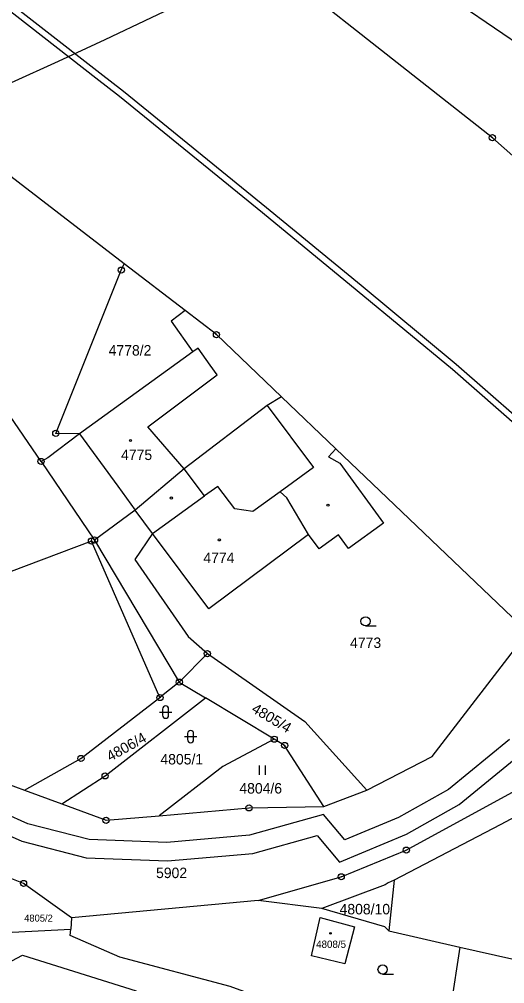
# Model space of a CAD drawing. Extents: x -644096 to -634268, y -1141430 to -1133463.
# Drawn here: x -638114.6 to -638035.6, y -1138459.7 to -1138302.9 of the extents above; entities that cross this region are included whole.
import ezdxf

# ---------------------------------------------------------------- set-up
doc = ezdxf.new("R2010")
doc.units = 0
for name, color, linetype in [('_CIVIL_CONSTRUCTION', 7, 'Continuous'), ('B_Hranice _3D', 7, 'Continuous'), ('M_Svah_Nasyp', 7, 'Continuous'), ('M_Svah_Zarez', 7, 'Continuous'), ('spodek_zarez', 7, 'Continuous'), ('svrsek_osa_sjezdy', 7, 'Continuous'), ('svrsek_osa_terminal_VRT', 7, 'Continuous'), ('svrsek_osa_VRT', 7, 'Continuous'), ('terminal_VRT', 7, 'Continuous')]:
    doc.layers.add(name, color=color, linetype=linetype)

msp = doc.modelspace()

# ---------------------------------------------------------------- linework, layer by layer
at = {"layer": '_CIVIL_CONSTRUCTION'}
for centre, radius in [((-638037.63, -1138322.11), 0.5), ((-638037.63, -1138322.11), 0.0303), ((-638098.02, -1138343.65), 0.5), ((-638098.02, -1138343.65), 0.0303), ((-638082.54, -1138354.14), 0.5), ((-638082.54, -1138354.14), 0.0303), ((-638108.68, -1138370.19), 0.5), ((-638108.68, -1138370.19), 0.0303), ((-638111.08, -1138374.76), 0.5), ((-638111.08, -1138374.76), 0.0303), ((-638102.88, -1138387.71), 0.5), ((-638102.37, -1138387.54), 0.5), ((-638102.88, -1138387.71), 0.0303), ((-638102.37, -1138387.54), 0.0303), ((-638084.02, -1138406.01), 0.5), ((-638084.02, -1138406.01), 0.0303), ((-638088.58, -1138410.65), 0.5), ((-638088.58, -1138410.65), 0.0303), ((-638091.73, -1138413.15), 0.5), ((-638091.73, -1138413.15), 0.0303), ((-638073.14, -1138419.92), 0.5), ((-638073.14, -1138419.92), 0.0303), ((-638071.44, -1138420.94), 0.5), ((-638071.44, -1138420.94), 0.0303), ((-638104.59, -1138423.06), 0.5), ((-638104.59, -1138423.06), 0.0303), ((-638100.66, -1138425.89), 0.5), ((-638100.66, -1138425.89), 0.0303), ((-638077.24, -1138431.09), 0.5), ((-638077.24, -1138431.09), 0.0303), ((-638100.51, -1138433.11), 0.5), ((-638100.51, -1138433.11), 0.0303), ((-638051.64, -1138437.96), 0.5), ((-638051.64, -1138437.96), 0.0303), ((-638062.23, -1138442.3), 0.5), ((-638113.93, -1138443.38), 0.5), ((-638113.93, -1138443.38), 0.0303), ((-638062.23, -1138442.3), 0.0303)]:
    msp.add_circle(centre, radius, dxfattribs=at)
at = {"layer": 'B_Hranice _3D'}
for points in [[(-638028.5, -1138372.13), (-638043.51, -1138358.97), (-638058.98, -1138346.17), (-638074.41, -1138333.52), (-638097.68, -1138314.58), (-638101.53, -1138311.6), (-638121.13, -1138296.32)], [(-638121.73, -1138297.12), (-638102.15, -1138312.38), (-638098.3, -1138315.36), (-638075.05, -1138334.3), (-638059.62, -1138346.95), (-638044.15, -1138359.73), (-638029.16, -1138372.89)], [(-638034.87, -1138419.98), (-638044.76, -1138428.09), (-638052.91, -1138432.66), (-638061.65, -1138436.28), (-638065.1, -1138432.18), (-638077.15, -1138435.53), (-638090.59, -1138436.71), (-638103.28, -1138436.23), (-638113.22, -1138433.66), (-638124.85, -1138428.51), (-638141.84, -1138419.52), (-638162.28, -1138407.86), (-638177.68, -1138398.25), (-638178.1, -1138398.05), (-638185.87, -1138394.31), (-638266.59, -1138390.65)], [(-638264.35, -1138392.72), (-638235.05, -1138392.72), (-638208.27, -1138394.23), (-638188.98, -1138396.15), (-638179.12, -1138400.89), (-638163.82, -1138410.44), (-638143.28, -1138422.14), (-638126.17, -1138431.21), (-638114.2, -1138436.5), (-638103.72, -1138439.21), (-638090.51, -1138439.71), (-638076.61, -1138438.49), (-638066.16, -1138435.58), (-638062.53, -1138439.9), (-638051.59, -1138435.36), (-638043.06, -1138430.57), (-638032.91, -1138422.24)]]:
    msp.add_lwpolyline(points, dxfattribs=at)
at = {"layer": 'M_Svah_Nasyp'}
for p, q in [((-638085.51, -1138356.33), (-638086.36, -1138356.94)), ((-638083.54, -1138359.1), (-638085.51, -1138356.33)), ((-638082.41, -1138360.68), (-638083.54, -1138359.1)), ((-638093.68, -1138369.14), (-638082.41, -1138360.68)), ((-638074.26, -1138365.64), (-638066.73, -1138375.75)), ((-638087.77, -1138375.96), (-638093.68, -1138369.14)), ((-638104.85, -1138370.27), (-638098.58, -1138378.78)), ((-638084.46, -1138380.35), (-638087.77, -1138375.96)), ((-638066.73, -1138375.75), (-638072.15, -1138379.68)), ((-638098.58, -1138378.78), (-638095.79, -1138382.66)), ((-638082.32, -1138378.81), (-638084.46, -1138380.35)), ((-638079.56, -1138382.49), (-638082.32, -1138378.81)), ((-638092.94, -1138386.48), (-638084.46, -1138380.35)), ((-638072.15, -1138379.68), (-638076.62, -1138382.92)), ((-638071.1, -1138380.67), (-638072.15, -1138379.68)), ((-638067.57, -1138386.64), (-638071.1, -1138380.67)), ((-638076.62, -1138382.92), (-638079.56, -1138382.49)), ((-638092.94, -1138386.48), (-638095.79, -1138382.66))]:
    msp.add_line(p, q, dxfattribs=at)
at = {"layer": 'M_Svah_Zarez'}
for centre, radius in [((-638096.53, -1138371.35), 0.175), ((-638089.87, -1138380.71), 0.175), ((-638064.39, -1138381.86), 0.175), ((-638082.06, -1138387.52), 0.175), ((-638063.98, -1138451.5), 0.123)]:
    msp.add_circle(centre, radius, dxfattribs=at)
at = {"layer": 'spodek_zarez'}
msp.add_circle((-638683.07, -1137056.85), 1378.08, dxfattribs=at)
at = {"layer": 'svrsek_osa_sjezdy'}
for p, q in [((-638058.27, -1138401.5), (-638056.52, -1138401.5)), ((-638091.82, -1138415.52), (-638089.82, -1138415.52)), ((-638091.32, -1138415.02), (-638091.32, -1138416.02)), ((-638090.32, -1138416.02), (-638090.32, -1138415.02)), ((-638087.75, -1138419.5), (-638085.75, -1138419.5)), ((-638087.25, -1138419), (-638087.25, -1138420)), ((-638086.25, -1138420), (-638086.25, -1138419)), ((-638075.53, -1138425.7), (-638075.53, -1138424.2)), ((-638074.53, -1138425.7), (-638074.53, -1138424.2)), ((-638055.5, -1138458.12), (-638053.75, -1138458.12))]:
    msp.add_line(p, q, dxfattribs=at)
for centre in [(-638058.27, -1138400.75), (-638055.5, -1138457.37)]:
    msp.add_circle(centre, 0.75, dxfattribs=at)
for centre, start, end in [((-638090.82, -1138415.02), 0, 180), ((-638090.82, -1138416.02), 180, 359.9879), ((-638086.75, -1138419), 0, 180), ((-638086.75, -1138420), 180, 359.9879)]:
    msp.add_arc(centre, 0.5, start, end, dxfattribs=at)
at = {"layer": 'svrsek_osa_terminal_VRT'}
msp.add_arc((-642050.26, -1145189.6), 8802.25, 41.413152, 75.317049, dxfattribs=at)
at = {"layer": 'terminal_VRT'}
for p, q in [((-638042.56, -1138300.69), (-638031.18, -1138308.4)), ((-638087.62, -1138350.23), (-638097.54, -1138342.61)), ((-638063.09, -1138372.71), (-638071.96, -1138364.24)), ((-638031.84, -1138402.54), (-638063.09, -1138372.71)), ((-638111.08, -1138374.76), (-638102.37, -1138387.54)), ((-638102.37, -1138387.54), (-638088.58, -1138410.65)), ((-638088.58, -1138410.65), (-638084.02, -1138406.01)), ((-638088.58, -1138410.65), (-638091.73, -1138413.15)), ((-638088.58, -1138410.65), (-638084.31, -1138413.22)), ((-638073.14, -1138419.92), (-638084.31, -1138413.22)), ((-638133.3, -1138421), (-638113.8, -1138428.2)), ((-638113.8, -1138428.2), (-638107.7, -1138430.45)), ((-638065.09, -1138430.88), (-638058.05, -1138428.23)), ((-638053.61, -1138442.83), (-638054.49, -1138451.08)), ((-638075.76, -1138446.13), (-638106.11, -1138448.96)), ((-638065.41, -1138447.48), (-638075.76, -1138446.13)), ((-638106.11, -1138448.96), (-638106.25, -1138450.84)), ((-638115.79, -1138451.28), (-638106.25, -1138450.84)), ((-638106.33, -1138451.85), (-638106.25, -1138450.84)), ((-638054.49, -1138451.08), (-638042.93, -1138453.73)), ((-638042.93, -1138453.73), (-638045.27, -1138468.85))]:
    msp.add_line(p, q, dxfattribs=at)
for points in [[(-637990.9, -1138365.37), (-638010.58, -1138346.05), (-638037.63, -1138322.11), (-638086.71, -1138283.5), (-638222.95, -1138188.18), (-638349.23, -1138104.1), (-638423.32, -1138053.73), (-638510.68, -1138004.02), (-638527.17, -1137970.93), (-638528.76, -1137961.15)], [(-638097.54, -1138342.61), (-638136.12, -1138312.95), (-638143.67, -1138307.21), (-638208.38, -1138257.53)], [(-638111.08, -1138374.76), (-638123.32, -1138356.94), (-638139.39, -1138342.46)], [(-638104.85, -1138370.27), (-638108.68, -1138370.19), (-638098.02, -1138343.65), (-638097.54, -1138342.61)], [(-638087.62, -1138350.23), (-638089.91, -1138351.95), (-638086.36, -1138356.94), (-638104.85, -1138370.27)], [(-638071.96, -1138364.24), (-638082.54, -1138354.14), (-638087.62, -1138350.23)], [(-638071.96, -1138364.24), (-638074.26, -1138365.64), (-638087.77, -1138375.96), (-638095.79, -1138382.66), (-638102.37, -1138387.54)], [(-638104.85, -1138370.27), (-638109.98, -1138374.15), (-638111.08, -1138374.76)], [(-638063.09, -1138372.71), (-638064.33, -1138374.01), (-638062.46, -1138375.06), (-638055.34, -1138384.77), (-638061.04, -1138388.93), (-638062.68, -1138386.68), (-638065.82, -1138388.98), (-638067.57, -1138386.64), (-638083.77, -1138398.75), (-638092.94, -1138386.48), (-638095.81, -1138390.73), (-638087.16, -1138403.2), (-638084.02, -1138406.01)], [(-638091.73, -1138413.15), (-638102.88, -1138387.71), (-638156.55, -1138407.93)], [(-638058.05, -1138428.23), (-638047.41, -1138422.73), (-638031.84, -1138402.54)], [(-638084.02, -1138406.01), (-638068.17, -1138417.07), (-638058.05, -1138428.23)], [(-638113.8, -1138428.2), (-638104.59, -1138423.06), (-638091.73, -1138413.15)], [(-638107.7, -1138430.45), (-638100.66, -1138425.89), (-638084.31, -1138413.22)], [(-638075.76, -1138446.13), (-638062.23, -1138442.3), (-638051.64, -1138437.96), (-638027.33, -1138424.67), (-638022.69, -1138421.38), (-638019.23, -1138417.17), (-638018.56, -1138413.83)], [(-638073.14, -1138419.92), (-638081.51, -1138424.35), (-638091.88, -1138432.36)], [(-638065.09, -1138430.88), (-638071.44, -1138420.94), (-638073.14, -1138419.92)], [(-637978.2, -1138456.06), (-637977.32, -1138450.68), (-637991.37, -1138437.72), (-637993.19, -1138435.89), (-637995.39, -1138433.89), (-638000.3, -1138430.45), (-638002.95, -1138428.95), (-638005.6, -1138427.57), (-638008.49, -1138426.61), (-638011.49, -1138425.91), (-638014.43, -1138425.42), (-638017.47, -1138425.38), (-638020.39, -1138425.83), (-638023.16, -1138426.87), (-638036.34, -1138433.87), (-638053.61, -1138442.83)], [(-638107.7, -1138430.45), (-638100.51, -1138433.11), (-638091.88, -1138432.36)], [(-638091.88, -1138432.36), (-638077.24, -1138431.09), (-638065.09, -1138430.88)], [(-638106.11, -1138448.96), (-638113.93, -1138443.38), (-638123.78, -1138439.49)], [(-638053.61, -1138442.83), (-638054.58, -1138443.26), (-638055.08, -1138443.62), (-638065.41, -1138447.48)], [(-638054.49, -1138451.08), (-638055.12, -1138450.42), (-638065.41, -1138447.48)], [(-638060.06, -1138450.44), (-638061.67, -1138456.45), (-638067.09, -1138455.16), (-638065.66, -1138448.94), (-638060.06, -1138450.44)], [(-638045.27, -1138468.85), (-638062.76, -1138466.51), (-638080.32, -1138460.15), (-638098.27, -1138455.37), (-638106.33, -1138451.85)], [(-638042.93, -1138453.73), (-638023.37, -1138458.13), (-637994.71, -1138456.82)], [(-638121.82, -1138459.09), (-638114.1, -1138455.05), (-638095.62, -1138460.83)]]:
    msp.add_lwpolyline(points, dxfattribs=at)

# ---------------------------------------------------------------- texts
at = {"layer": 'svrsek_osa_VRT'}
for s, height, p in [('4778/2', 1.7, (-638100.08, -1138357.54)), ('4775', 1.7, (-638098.06, -1138374.53)), ('4774', 1.7, (-638084.67, -1138391.28)), ('4773', 1.7, (-638060.79, -1138405.09)), ('4805/1', 1.7, (-638091.66, -1138424.03)), ('4804/6', 1.7, (-638078.81, -1138428.76)), ('5902', 1.7, (-638092.37, -1138442.51)), ('4808/10', 1.7, (-638062.5, -1138448.41)), ('4805/2', 1.14, (-638113.83, -1138449.59)), ('4808/5', 1.19, (-638066.32, -1138453.86))]:
    msp.add_text(s, height=height, dxfattribs=at).set_placement(p)
for s, rotation, p in [('4805/4', 329, (-638076.96, -1138415.41)), ('4806/4', 29, (-638099.83, -1138423.59))]:
    msp.add_text(s, height=1.7, rotation=rotation, dxfattribs=at).set_placement(p)

doc.saveas('drawing.dxf')
